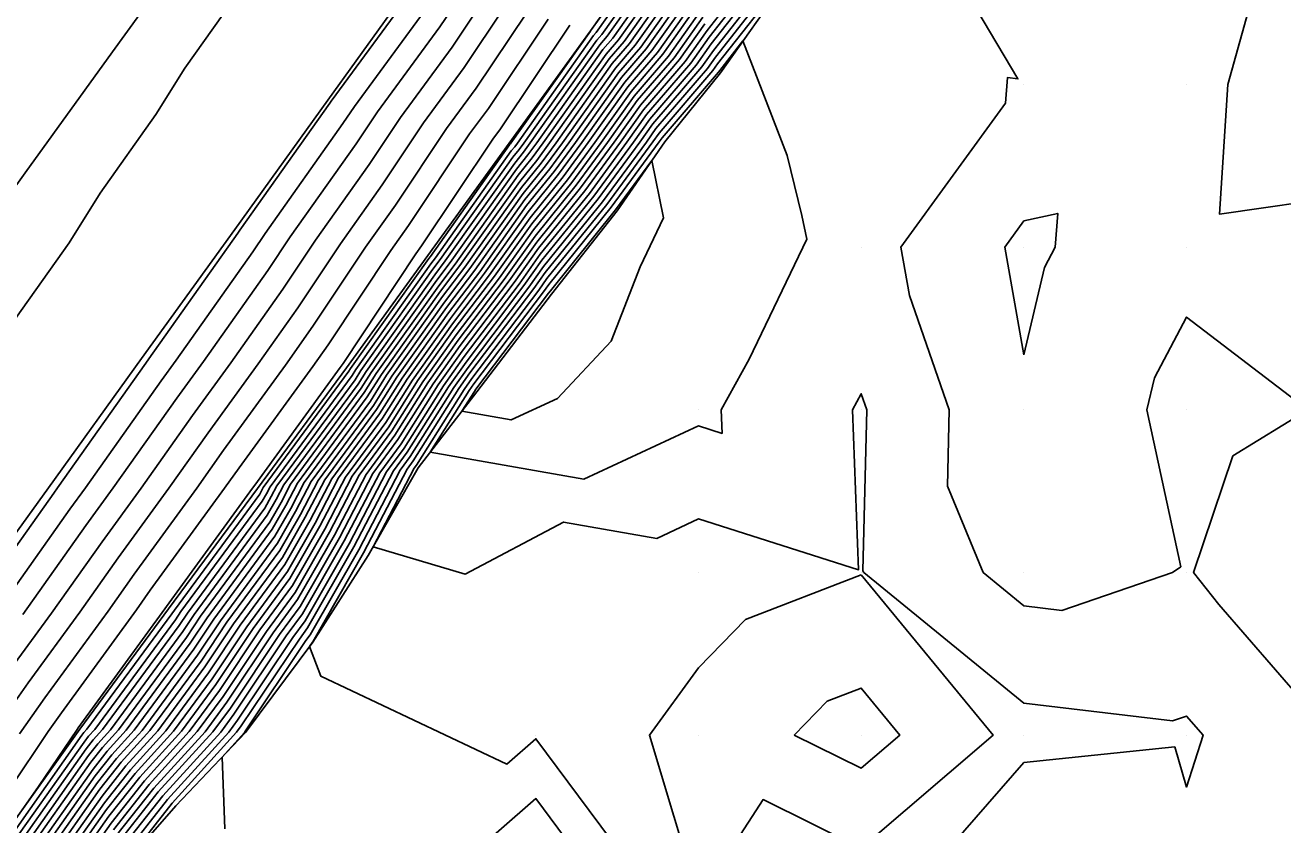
# Model space of a CAD drawing. Extents: x 2188792 to 2191981, y 386090 to 389710.
# Drawn here: x 2189328.6 to 2189405.9, y 386454.5 to 386503.7 of the extents above; entities that cross this region are included whole.
import ezdxf

# ---------------------------------------------------------------- set-up
doc = ezdxf.new("R2010")
doc.units = 0
for name, color, linetype in [('DTM Contours Major', 7, 'Continuous'), ('DTM Contours Minor', 7, 'Continuous'), ('Exist DTM QL2 LIDAR Elevation Point', 7, 'Continuous'), ('PH Exist DTM Breakline', 7, 'Continuous')]:
    doc.layers.add(name, color=color, linetype=linetype)

msp = doc.modelspace()

# ---------------------------------------------------------------- linework, layer by layer
at = {"layer": 'DTM Contours Major'}
for points in [[(2189368.441, 386509.941), (2189363.7, 386503.247), (2189363.542, 386503.063), (2189358.856, 386496.456), (2189358.693, 386496.234), (2189358.48, 386495.97), (2189353.812, 386489.395), (2189353.533, 386489.027), (2189348.914, 386482.524), (2189348.687, 386482.164), (2189343.649, 386475.32), (2189343.426, 386474.893), (2189343.166, 386474.438), (2189338.168, 386467.643), (2189337.834, 386467.141), (2189332.871, 386460.393), (2189332.492, 386459.975), (2189332.211, 386459.619), (2189327.085, 386452.345)], [(2189369.089, 386507.89), (2189365.409, 386502.694), (2189364.499, 386501.635), (2189360.837, 386496.472), (2189360.041, 386495.388), (2189359.003, 386494.102), (2189355.325, 386488.922), (2189354.135, 386487.351), (2189350.5, 386482.233), (2189349.629, 386480.851), (2189345.756, 386475.59), (2189344.92, 386473.986), (2189343.942, 386472.274), (2189340.191, 386467.174), (2189338.958, 386465.327), (2189335.294, 386460.344), (2189333.921, 386458.833), (2189332.905, 386457.544), (2189329.196, 386452.28)], [(2189374.951, 386506.734), (2189371.033, 386501.737), (2189370.536, 386501.035), (2189367.372, 386497.351), (2189366.782, 386496.519), (2189364.087, 386492.852), (2189360.571, 386488.499), (2189359.865, 386487.505), (2189355.94, 386482.32), (2189355.257, 386481.358), (2189352.456, 386476.913), (2189352.079, 386476.4), (2189349.402, 386471.263), (2189346.269, 386465.783), (2189346.258, 386465.768), (2189346.079, 386465.5), (2189346.769, 386463.679), (2189358.213, 386458.267), (2189359.994, 386459.819), (2189367.256, 386450.047)], [(2189328.003, 386485.668), (2189331.292, 386490.324), (2189333.205, 386493.38), (2189336.618, 386498.205), (2189338.416, 386501.062), (2189341.941, 386506.043)], [(2189369.737, 386505.839), (2189367.118, 386502.141), (2189365.457, 386500.207), (2189362.819, 386496.488), (2189361.39, 386494.543), (2189359.525, 386492.235), (2189356.838, 386488.45), (2189354.737, 386485.674), (2189352.085, 386481.941), (2189350.571, 386479.539), (2189347.864, 386475.86), (2189346.414, 386473.078), (2189344.717, 386470.11), (2189342.213, 386466.705), (2189340.083, 386463.513), (2189337.716, 386460.295), (2189335.35, 386457.69), (2189333.6, 386455.47), (2189331.307, 386452.215)], [(2189358.07, 386504.82), (2189355.58, 386501.094), (2189353.085, 386497.698), (2189350.55, 386493.895), (2189347.981, 386490.266), (2189345.365, 386486.332), (2189342.918, 386482.875), (2189339.834, 386478.633), (2189337.43, 386475.237), (2189334.307, 386470.943), (2189331.945, 386467.607), (2189328.784, 386463.26), (2189326.464, 386459.985)], [(2189370.385, 386503.788), (2189368.827, 386501.588), (2189366.414, 386498.779), (2189364.8, 386496.504), (2189362.739, 386493.697), (2189360.048, 386490.367), (2189358.351, 386487.977), (2189355.339, 386483.997), (2189353.671, 386481.65), (2189351.514, 386478.226), (2189349.971, 386476.13), (2189347.908, 386472.171), (2189345.493, 386467.946), (2189344.235, 386466.236), (2189341.207, 386461.699), (2189340.139, 386460.246), (2189336.78, 386456.548), (2189334.295, 386453.396)]]:
    msp.add_lwpolyline(points, dxfattribs=at)
at = {"layer": 'DTM Contours Minor'}
for points in [[(2189418.518, 386510.052), (2189417.695, 386512.357), (2189419.999, 386513.179), (2189428.845, 386510.052), (2189422.976, 386507.075), (2189425.363, 386500.051), (2189423.371, 386496.68), (2189419.999, 386491.617), (2189412.779, 386492.831), (2189409.998, 386493.231), (2189402.022, 386492.075), (2189402.526, 386500.051), (2189404.161, 386505.888), (2189409.998, 386502.867), (2189416.781, 386503.27), (2189418.518, 386510.052)], [(2189383.621, 386510.532), (2189389.626, 386500.4), (2189388.988, 386500.497), (2189388.86, 386498.915), (2189382.427, 386490.05), (2189382.956, 386487.09), (2189385.407, 386480.049), (2189385.294, 386475.347), (2189387.481, 386470.048), (2189389.996, 386467.998), (2189392.327, 386467.718), (2189399.127, 386470.048), (2189399.649, 386470.397), (2189397.557, 386480.049), (2189398.02, 386482.027), (2189399.997, 386485.751), (2189407.442, 386480.049), (2189402.834, 386477.212), (2189400.422, 386470.048), (2189401.972, 386468.074), (2189408.945, 386460.048)], [(2189368.57, 386509.531), (2189364.042, 386503.137), (2189363.733, 386502.777), (2189359.252, 386496.459), (2189358.962, 386496.064), (2189358.584, 386495.596), (2189354.114, 386489.301), (2189353.654, 386488.692), (2189349.231, 386482.466), (2189348.875, 386481.902), (2189344.07, 386475.374), (2189343.725, 386474.712), (2189343.321, 386474.005), (2189338.573, 386467.549), (2189338.059, 386466.779), (2189333.356, 386460.384), (2189332.777, 386459.747), (2189332.35, 386459.204), (2189327.507, 386452.332)], [(2189368.7, 386509.121), (2189364.384, 386503.026), (2189363.925, 386502.492), (2189359.649, 386496.462), (2189359.232, 386495.895), (2189358.689, 386495.223), (2189354.417, 386489.206), (2189353.774, 386488.357), (2189349.548, 386482.408), (2189349.064, 386481.639), (2189344.492, 386475.428), (2189344.024, 386474.53), (2189343.476, 386473.572), (2189338.977, 386467.455), (2189338.284, 386466.416), (2189333.84, 386460.374), (2189333.063, 386459.518), (2189332.489, 386458.789), (2189327.929, 386452.319)], [(2189368.83, 386508.711), (2189364.725, 386502.916), (2189364.116, 386502.206), (2189360.045, 386496.465), (2189359.502, 386495.726), (2189358.793, 386494.849), (2189354.72, 386489.112), (2189353.895, 386488.021), (2189349.865, 386482.349), (2189349.252, 386481.377), (2189344.913, 386475.482), (2189344.323, 386474.349), (2189343.631, 386473.139), (2189339.382, 386467.361), (2189338.508, 386466.053), (2189334.325, 386460.364), (2189333.349, 386459.29), (2189332.628, 386458.374), (2189328.351, 386452.306)], [(2189368.959, 386508.3), (2189365.067, 386502.805), (2189364.308, 386501.921), (2189360.441, 386496.468), (2189359.772, 386495.557), (2189358.898, 386494.476), (2189355.022, 386489.017), (2189354.015, 386487.686), (2189350.182, 386482.291), (2189349.441, 386481.114), (2189345.335, 386475.536), (2189344.622, 386474.167), (2189343.787, 386472.707), (2189339.786, 386467.268), (2189338.733, 386465.69), (2189334.809, 386460.354), (2189333.635, 386459.061), (2189332.766, 386457.959), (2189328.773, 386452.293)], [(2189369.218, 386507.48), (2189365.751, 386502.584), (2189364.691, 386501.349), (2189361.234, 386496.475), (2189360.311, 386495.219), (2189359.107, 386493.729), (2189355.628, 386488.828), (2189354.256, 386487.015), (2189350.817, 386482.175), (2189349.818, 386480.589), (2189346.178, 386475.644), (2189345.219, 386473.804), (2189344.097, 386471.841), (2189340.595, 386467.08), (2189339.183, 386464.965), (2189335.778, 386460.334), (2189334.207, 386458.604), (2189333.044, 386457.13), (2189329.618, 386452.267)], [(2189373.68, 386507.415), (2189370.515, 386503.378), (2189369.169, 386501.478), (2189366.606, 386498.493), (2189365.197, 386496.507), (2189363.008, 386493.528), (2189360.153, 386489.993), (2189358.654, 386487.883), (2189355.459, 386483.662), (2189353.988, 386481.591), (2189351.702, 386477.963), (2189350.393, 386476.184), (2189348.207, 386471.989), (2189345.648, 386467.514), (2189344.64, 386466.143), (2189341.432, 386461.337), (2189340.623, 386460.236), (2189337.066, 386456.319), (2189334.434, 386452.981)], [(2189373.997, 386507.245), (2189370.644, 386502.968), (2189369.511, 386501.367), (2189366.797, 386498.208), (2189365.593, 386496.51), (2189363.278, 386493.359), (2189360.257, 386489.62), (2189358.957, 386487.788), (2189355.579, 386483.326), (2189354.305, 386481.533), (2189351.891, 386477.701), (2189350.814, 386476.238), (2189348.506, 386471.808), (2189345.803, 386467.081), (2189345.044, 386466.049), (2189341.657, 386460.974), (2189341.107, 386460.226), (2189337.352, 386456.091), (2189334.573, 386452.566)], [(2189369.348, 386507.07), (2189366.093, 386502.473), (2189364.882, 386501.064), (2189361.63, 386496.478), (2189360.581, 386495.05), (2189359.212, 386493.355), (2189355.93, 386488.733), (2189354.376, 386486.68), (2189351.134, 386482.116), (2189350.006, 386480.326), (2189346.599, 386475.698), (2189345.518, 386473.623), (2189344.252, 386471.408), (2189341, 386466.986), (2189339.408, 386464.602), (2189336.263, 386460.325), (2189334.493, 386458.376), (2189333.183, 386456.715), (2189330.04, 386452.254)], [(2189369.478, 386506.66), (2189366.434, 386502.363), (2189365.074, 386500.778), (2189362.026, 386496.481), (2189360.851, 386494.881), (2189359.316, 386492.982), (2189356.233, 386488.639), (2189354.496, 386486.345), (2189351.451, 386482.058), (2189350.195, 386480.064), (2189347.021, 386475.752), (2189345.817, 386473.441), (2189344.407, 386470.976), (2189341.404, 386466.893), (2189339.633, 386464.239), (2189336.747, 386460.315), (2189334.779, 386458.147), (2189333.322, 386456.3), (2189330.462, 386452.241)], [(2189374.315, 386507.075), (2189370.774, 386502.558), (2189369.852, 386501.257), (2189366.989, 386497.922), (2189365.989, 386496.513), (2189363.548, 386493.19), (2189360.362, 386489.246), (2189359.259, 386487.694), (2189355.7, 386482.991), (2189354.623, 386481.475), (2189352.079, 386477.438), (2189351.236, 386476.292), (2189348.805, 386471.626), (2189345.959, 386466.648), (2189345.449, 386465.955), (2189341.882, 386460.611), (2189341.592, 386460.217), (2189337.637, 386455.862), (2189334.712, 386452.151)], [(2189374.633, 386506.905), (2189370.903, 386502.147), (2189370.194, 386501.146), (2189367.18, 386497.637), (2189366.386, 386496.516), (2189363.818, 386493.021), (2189360.466, 386488.873), (2189359.562, 386487.599), (2189355.82, 386482.656), (2189354.94, 386481.417), (2189352.268, 386477.175), (2189351.657, 386476.346), (2189349.103, 386471.445), (2189346.114, 386466.215), (2189345.853, 386465.861), (2189342.107, 386460.248), (2189342.076, 386460.207), (2189340.707, 386458.699), (2189340.864, 386454.289)], [(2189375.269, 386506.564), (2189371.163, 386501.327), (2189370.878, 386500.925), (2189367.563, 386497.065), (2189367.178, 386496.523), (2189364.357, 386492.682), (2189360.675, 386488.126), (2189360.167, 386487.41), (2189356.061, 386481.985), (2189355.574, 386481.3), (2189352.644, 386476.65), (2189352.5, 386476.454), (2189349.98, 386471.617), (2189355.638, 386469.949), (2189361.692, 386473.151), (2189367.419, 386472.146), (2189369.995, 386473.342), (2189379.826, 386470.218), (2189379.45, 386480.049), (2189379.995, 386481.035), (2189380.339, 386480.049), (2189380.1, 386470.153), (2189380.144, 386470.048), (2189389.996, 386462.017), (2189399.126, 386460.919), (2189399.997, 386461.218), (2189401.014, 386460.048), (2189399.997, 386456.851), (2189399.269, 386459.319), (2189389.996, 386458.369), (2189382.744, 386450.047)], [(2189324.972, 386467.338), (2189330.346, 386474.927), (2189330.584, 386475.255), (2189336.006, 386482.914), (2189336.199, 386483.18), (2189341.67, 386490.91), (2189341.798, 386491.102), (2189347.326, 386498.91), (2189347.414, 386499.042), (2189352.599, 386506.099)], [(2189369.607, 386506.249), (2189366.776, 386502.252), (2189365.265, 386500.493), (2189362.423, 386496.484), (2189361.12, 386494.712), (2189359.421, 386492.608), (2189356.536, 386488.544), (2189354.617, 386486.009), (2189351.768, 386482), (2189350.383, 386479.801), (2189347.442, 386475.806), (2189346.115, 386473.26), (2189344.562, 386470.543), (2189341.809, 386466.799), (2189339.858, 386463.876), (2189337.232, 386460.305), (2189335.065, 386457.919), (2189333.461, 386455.885), (2189330.884, 386452.228)], [(2189364.461, 386504.916), (2189363.358, 386503.358), (2189363.35, 386503.349), (2189358.46, 386496.453), (2189358.423, 386496.403), (2189358.375, 386496.343), (2189353.509, 386489.49), (2189353.413, 386489.363), (2189348.597, 386482.583), (2189348.499, 386482.427), (2189343.227, 386475.266), (2189343.128, 386475.075), (2189343.011, 386474.87), (2189337.764, 386467.736), (2189337.609, 386467.504), (2189332.387, 386460.403), (2189332.206, 386460.204), (2189332.072, 386460.034), (2189326.662, 386452.358)], [(2189326.715, 386467.405), (2189331.336, 386473.931), (2189332.295, 386475.25), (2189336.963, 386481.844), (2189337.879, 386483.104), (2189342.594, 386489.765), (2189343.344, 386490.893), (2189348.132, 386497.656), (2189348.832, 386498.706), (2189353.344, 386504.848)], [(2189356.735, 386505.189), (2189354.835, 386502.345), (2189351.667, 386498.034), (2189349.744, 386495.148), (2189346.435, 386490.475), (2189344.441, 386487.476), (2189341.238, 386482.951), (2189338.877, 386479.703), (2189335.718, 386475.241), (2189333.317, 386471.939), (2189330.202, 386467.54), (2189327.761, 386464.183)], [(2189328.459, 386467.473), (2189332.326, 386472.935), (2189334.007, 386475.246), (2189337.92, 386480.774), (2189339.559, 386483.028), (2189343.517, 386488.621), (2189344.889, 386490.684), (2189348.938, 386496.402), (2189350.249, 386498.37), (2189354.089, 386503.596), (2189355.4, 386505.558)], [(2189369.867, 386505.429), (2189367.46, 386502.031), (2189365.648, 386499.921), (2189363.215, 386496.491), (2189361.66, 386494.373), (2189359.63, 386491.861), (2189357.141, 386488.355), (2189354.857, 386485.339), (2189352.402, 386481.883), (2189350.76, 386479.276), (2189348.285, 386475.914), (2189346.713, 386472.897), (2189344.873, 386469.677), (2189342.617, 386466.611), (2189340.308, 386463.151), (2189338.201, 386460.285), (2189335.636, 386457.462), (2189333.739, 386455.055), (2189331.729, 386452.202)], [(2189369.996, 386505.019), (2189367.802, 386501.92), (2189365.84, 386499.636), (2189363.612, 386496.494), (2189361.929, 386494.204), (2189359.734, 386491.487), (2189357.444, 386488.261), (2189354.978, 386485.003), (2189352.72, 386481.825), (2189350.948, 386479.013), (2189348.707, 386475.968), (2189347.012, 386472.715), (2189345.028, 386469.245), (2189343.022, 386466.518), (2189340.533, 386462.788), (2189338.685, 386460.276), (2189335.922, 386457.233), (2189333.878, 386454.64), (2189332.151, 386452.189)], [(2189360.741, 386504.082), (2189357.07, 386498.592), (2189355.92, 386497.026), (2189352.162, 386491.387), (2189351.072, 386489.848), (2189347.212, 386484.043), (2189346.277, 386482.722), (2189341.748, 386476.493), (2189340.853, 386475.228), (2189336.288, 386468.95), (2189335.432, 386467.741), (2189330.832, 386461.415), (2189330.014, 386460.262), (2189325.269, 386453.218)], [(2189359.406, 386504.451), (2189356.325, 386499.843), (2189354.503, 386497.362), (2189351.356, 386492.641), (2189349.526, 386490.057), (2189346.288, 386485.187), (2189344.597, 386482.798), (2189340.791, 386477.563), (2189339.141, 386475.232), (2189335.298, 386469.946), (2189333.689, 386467.674), (2189329.808, 386462.338), (2189328.239, 386460.123)], [(2189370.126, 386504.609), (2189368.143, 386501.81), (2189366.031, 386499.35), (2189364.008, 386496.497), (2189362.199, 386494.035), (2189359.839, 386491.114), (2189357.746, 386488.166), (2189355.098, 386484.668), (2189353.037, 386481.766), (2189351.137, 386478.751), (2189349.128, 386476.022), (2189347.311, 386472.534), (2189345.183, 386468.812), (2189343.426, 386466.424), (2189340.757, 386462.425), (2189339.17, 386460.266), (2189336.208, 386457.005), (2189334.017, 386454.225)], [(2189370.255, 386504.198), (2189368.485, 386501.699), (2189366.223, 386499.065), (2189364.404, 386496.5), (2189362.469, 386493.866), (2189359.944, 386490.74), (2189358.049, 386488.072), (2189355.218, 386484.332), (2189353.354, 386481.708), (2189351.325, 386478.488), (2189349.55, 386476.076), (2189347.609, 386472.352), (2189345.338, 386468.379), (2189343.831, 386466.33), (2189340.982, 386462.062), (2189339.654, 386460.256), (2189336.494, 386456.776), (2189334.156, 386453.811)], [(2189362.076, 386503.713), (2189357.816, 386497.34), (2189357.338, 386496.69), (2189352.968, 386490.133), (2189352.618, 386489.638), (2189348.136, 386482.898), (2189347.957, 386482.645), (2189342.706, 386475.423), (2189342.564, 386475.223), (2189337.279, 386467.954), (2189337.175, 386467.808), (2189331.855, 386460.493), (2189331.789, 386460.4), (2189329.417, 386456.879), (2189326.24, 386452.371)], [(2189360.78, 386487.752), (2189364.627, 386492.513), (2189367.574, 386496.526), (2189367.755, 386496.78), (2189371.22, 386500.814), (2189371.292, 386500.917), (2189372.717, 386502.734), (2189375.434, 386495.701), (2189376.348, 386492.008), (2189376.643, 386490.55), (2189373.111, 386483.166), (2189371.384, 386480.049), (2189371.44, 386478.604), (2189369.995, 386479.064), (2189362.945, 386475.79), (2189353.5, 386477.447), (2189355.891, 386481.242), (2189356.181, 386481.65), (2189360.47, 386487.315), (2189360.78, 386487.752)], [(2189364.616, 386484.28), (2189366.394, 386488.845), (2189367.838, 386491.864), (2189367.126, 386495.379), (2189364.896, 386492.344), (2189360.885, 386487.379), (2189360.773, 386487.221), (2189356.301, 386481.314), (2189356.208, 386481.183), (2189355.441, 386479.966), (2189358.471, 386479.434), (2189361.313, 386480.754), (2189364.616, 386484.28)], [(2189389.996, 386483.431), (2189388.813, 386490.05), (2189389.996, 386491.681), (2189392.075, 386492.129), (2189391.917, 386490.05), (2189391.251, 386488.796), (2189389.996, 386483.431)], [(2189379.995, 386469.908), (2189372.886, 386467.157), (2189369.995, 386464.186), (2189366.971, 386460.048), (2189369.959, 386450.082), (2189369.986, 386450.047), (2189369.975, 386450.027), (2189369.995, 386449.903), (2189370.046, 386449.995), (2189370.048, 386450.047), (2189373.959, 386456.083), (2189379.995, 386453.089), (2189388.109, 386460.048), (2189379.995, 386469.908)], [(2189375.879, 386460.048), (2189377.909, 386462.134), (2189379.995, 386462.941), (2189382.376, 386460.048), (2189379.995, 386458.005), (2189375.879, 386460.048)], [(2189364.526, 386450.047), (2189359.994, 386456.145), (2189352.995, 386450.047), (2189359.994, 386441.448), (2189364.526, 386450.047)]]:
    msp.add_lwpolyline(points, dxfattribs=at)
at = {"layer": 'Exist DTM QL2 LIDAR Elevation Point'}
for p, q in [((2189389.996, 386500.051), (2189389.996, 386500.051)), ((2189399.997, 386500.051), (2189399.997, 386500.051)), ((2189379.995, 386490.05), (2189379.995, 386490.05)), ((2189389.996, 386490.05), (2189389.996, 386490.05)), ((2189399.997, 386490.05), (2189399.997, 386490.05)), ((2189369.995, 386480.049), (2189369.995, 386480.049)), ((2189379.995, 386480.049), (2189379.995, 386480.049)), ((2189389.996, 386480.049), (2189389.996, 386480.049)), ((2189399.997, 386480.049), (2189399.997, 386480.049)), ((2189369.995, 386470.048), (2189369.995, 386470.048)), ((2189379.995, 386470.048), (2189379.995, 386470.048)), ((2189389.996, 386470.048), (2189389.996, 386470.048)), ((2189399.997, 386470.048), (2189399.997, 386470.048)), ((2189359.994, 386460.048), (2189359.994, 386460.048)), ((2189369.995, 386460.048), (2189369.995, 386460.048)), ((2189379.995, 386460.048), (2189379.995, 386460.048)), ((2189389.996, 386460.048), (2189389.996, 386460.048)), ((2189399.997, 386460.048), (2189399.997, 386460.048))]:
    msp.add_line(p, q, dxfattribs=at)
at = {"layer": 'PH Exist DTM Breakline'}
for points in [[(2189295.182, 386447.675), (2189300.794, 386455.577), (2189306.406, 386463.479), (2189312.019, 386471.381), (2189317.631, 386479.283), (2189323.243, 386487.185), (2189328.603, 386494.623), (2189333.963, 386502.06), (2189339.323, 386509.498), (2189344.682, 386516.936), (2189350.042, 386524.373), (2189355.402, 386531.811), (2189360.762, 386539.248), (2189366.138, 386546.758), (2189371.514, 386554.267), (2189376.889, 386561.777), (2189382.265, 386569.286), (2189387.641, 386576.796), (2189393.387, 386584.707), (2189399.133, 386592.619), (2189404.878, 386600.53), (2189410.624, 386608.442)], [(2189406.56, 386581.54), (2189400.957, 386573.795), (2189395.354, 386566.05), (2189389.752, 386558.305), (2189384.149, 386550.561), (2189378.546, 386542.816), (2189373.323, 386535.528), (2189368.101, 386528.241), (2189362.878, 386520.953), (2189357.655, 386513.665), (2189352.433, 386506.377), (2189347.21, 386499.09), (2189341.48, 386491.145), (2189335.749, 386483.201), (2189330.018, 386475.256), (2189324.288, 386467.312), (2189318.557, 386459.368), (2189312.827, 386451.423), (2189307.096, 386443.479)], [(2189406.032, 386561.955), (2189400.085, 386554.52), (2189394.138, 386547.084), (2189389.075, 386539.814), (2189384.012, 386532.544), (2189378.786, 386525.121), (2189373.561, 386517.699), (2189368.335, 386510.276), (2189363.34, 386503.364), (2189358.345, 386496.452), (2189353.35, 386489.539), (2189348.355, 386482.627), (2189342.885, 386475.222), (2189337.415, 386467.817), (2189331.945, 386460.412), (2189326.193, 386452.372), (2189320.441, 386444.332), (2189314.69, 386436.292), (2189308.938, 386428.252)], [(2189334.726, 386452.11), (2189337.856, 386455.687), (2189342.133, 386460.206), (2189346.276, 386465.764), (2189349.681, 386471.094), (2189352.761, 386476.488), (2189356.358, 386481.156), (2189360.944, 386487.168), (2189364.984, 386492.289), (2189367.923, 386496.529), (2189371.336, 386500.776), (2189375.377, 386506.506), (2189378.452, 386510.922), (2189381.548, 386516.397), (2189384.351, 386520.46), (2189388.994, 386526.849), (2189392.17, 386531.093), (2189395.337, 386535.203), (2189398.833, 386538.404), (2189402.216, 386540.851), (2189405.682, 386542.859), (2189408.596, 386544.638)]]:
    msp.add_lwpolyline(points, dxfattribs=at)

doc.saveas('drawing.dxf')
